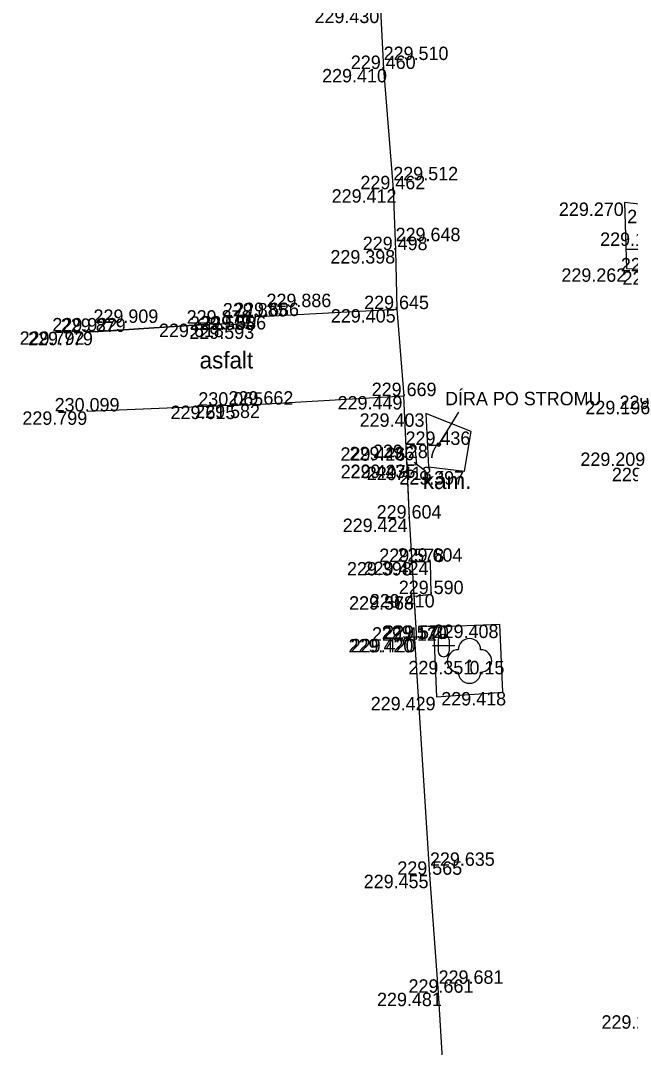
# Model space of a CAD drawing. Extents: x -599516 to -599132, y -1163668 to -1163119.
# Drawn here: x -599432.24 to -599418.59, y -1163487.52 to -1163464.54 of the extents above; entities that cross this region are included whole.
import ezdxf

# ---------------------------------------------------------------- set-up
doc = ezdxf.new("R2010")
doc.units = 0
for name, color, linetype in [('Bod-oznac1', 7, 'Continuous'), ('Bod-oznac2', 7, 'Continuous'), ('Bod-oznac3', 7, 'Continuous'), ('Bod-vyska1', 7, 'Continuous'), ('Bod-vyska2', 7, 'Continuous'), ('Bod-vyska3', 7, 'Continuous'), ('Z_cela-hrobu-dolni-linie', 7, 'Continuous'), ('Z_cela-hrobu-horni-linie', 7, 'Continuous'), ('Z_chodnik', 7, 'Continuous'), ('Z_komunikace', 7, 'Continuous'), ('Z_kultury-znacky', 7, 'Continuous'), ('Z_nove-stromy-prumer-kmene', 7, 'Continuous'), ('Z_popis-budov-povrchu', 7, 'Continuous'), ('Z_stromy-nove-vysazene', 7, 'Continuous'), ('Z_vol-lin-odkazova-cara', 7, 'Continuous'), ('Z_vol-txt-popis-objektu', 7, 'Continuous'), ('Z_vol-zn-podrobny-vyskovy-bod-geo', 7, 'Continuous'), ('Z_zpevnene-plochy', 7, 'Continuous')]:
    doc.layers.add(name, color=color, linetype=linetype)

msp = doc.modelspace()

# ---------------------------------------------------------------- linework, layer by layer
at = {"layer": 'Bod-oznac1'}
for p, q in [((-599424.117, -1163465.623), (-599424.117, -1163465.623)), ((-599423.901, -1163468.315), (-599423.901, -1163468.315)), ((-599418.725, -1163468.612), (-599418.725, -1163468.612)), ((-599423.849, -1163469.677), (-599423.849, -1163469.677)), ((-599418.68, -1163470.086), (-599418.68, -1163470.086)), ((-599423.818, -1163470.998), (-599423.818, -1163470.998)), ((-599427.788, -1163471.323), (-599427.788, -1163471.323)), ((-599427.004, -1163471.364), (-599427.004, -1163471.364)), ((-599426.98, -1163471.162), (-599426.98, -1163471.162)), ((-599426.738, -1163471.153), (-599426.738, -1163471.153)), ((-599430.8, -1163471.496), (-599430.8, -1163471.496)), ((-599430.609, -1163471.506), (-599430.609, -1163471.506)), ((-599423.666, -1163472.944), (-599423.666, -1163472.944)), ((-599427.529, -1163473.158), (-599427.529, -1163473.158)), ((-599426.864, -1163473.135), (-599426.864, -1163473.135)), ((-599430.75, -1163473.287), (-599430.75, -1163473.287)), ((-599423.174, -1163473.331), (-599423.174, -1163473.331)), ((-599422.157, -1163473.736), (-599422.157, -1163473.736)), ((-599423.612, -1163474.091), (-599423.612, -1163474.091)), ((-599423.41, -1163474.079), (-599423.41, -1163474.079)), ((-599422.883, -1163474.031), (-599422.883, -1163474.031)), ((-599423.594, -1163474.484), (-599423.594, -1163474.484)), ((-599423.377, -1163474.477), (-599423.377, -1163474.477)), ((-599423.115, -1163474.525), (-599423.115, -1163474.525)), ((-599422.305, -1163474.624), (-599422.305, -1163474.624)), ((-599423.539, -1163475.686), (-599423.539, -1163475.686)), ((-599423.478, -1163476.658), (-599423.478, -1163476.658)), ((-599423.071, -1163476.65), (-599423.071, -1163476.65)), ((-599423.431, -1163477.424), (-599423.431, -1163477.424)), ((-599423.416, -1163477.424), (-599423.416, -1163477.424)), ((-599423.05, -1163477.375), (-599423.05, -1163477.375)), ((-599422.998, -1163478.117), (-599422.998, -1163478.117)), ((-599421.518, -1163478.059), (-599421.518, -1163478.059)), ((-599423.422, -1163478.381), (-599423.422, -1163478.381)), ((-599423.372, -1163478.378), (-599423.372, -1163478.378)), ((-599422.196, -1163478.871), (-599422.196, -1163478.871)), ((-599421.449, -1163479.567), (-599421.449, -1163479.567)), ((-599422.935, -1163479.676), (-599422.935, -1163479.676)), ((-599423.081, -1163483.657), (-599423.081, -1163483.657)), ((-599422.887, -1163486.297), (-599422.887, -1163486.297))]:
    msp.add_line(p, q, dxfattribs=at)
at = {"layer": 'Bod-oznac2'}
for p, q in [((-599424.117, -1163465.623), (-599424.117, -1163465.623)), ((-599423.901, -1163468.315), (-599423.901, -1163468.315)), ((-599423.849, -1163469.677), (-599423.849, -1163469.677)), ((-599423.818, -1163470.998), (-599423.818, -1163470.998)), ((-599427.788, -1163471.323), (-599427.788, -1163471.323)), ((-599426.98, -1163471.162), (-599426.98, -1163471.162)), ((-599426.738, -1163471.153), (-599426.738, -1163471.153)), ((-599430.8, -1163471.496), (-599430.8, -1163471.496)), ((-599430.609, -1163471.506), (-599430.609, -1163471.506)), ((-599423.666, -1163472.944), (-599423.666, -1163472.944)), ((-599427.529, -1163473.158), (-599427.529, -1163473.158)), ((-599426.864, -1163473.135), (-599426.864, -1163473.135)), ((-599430.75, -1163473.287), (-599430.75, -1163473.287)), ((-599423.539, -1163475.686), (-599423.539, -1163475.686)), ((-599423.478, -1163476.658), (-599423.478, -1163476.658)), ((-599423.071, -1163476.65), (-599423.071, -1163476.65)), ((-599423.05, -1163477.375), (-599423.05, -1163477.375)), ((-599423.422, -1163478.381), (-599423.422, -1163478.381)), ((-599423.372, -1163478.378), (-599423.372, -1163478.378)), ((-599423.081, -1163483.657), (-599423.081, -1163483.657)), ((-599422.887, -1163486.297), (-599422.887, -1163486.297))]:
    msp.add_line(p, q, dxfattribs=at)
at = {"layer": 'Bod-oznac3'}
for p, q in [((-599424.117, -1163465.623), (-599424.117, -1163465.623)), ((-599423.901, -1163468.315), (-599423.901, -1163468.315)), ((-599423.849, -1163469.677), (-599423.849, -1163469.677)), ((-599426.738, -1163471.153), (-599426.738, -1163471.153)), ((-599430.609, -1163471.506), (-599430.609, -1163471.506)), ((-599423.081, -1163483.657), (-599423.081, -1163483.657)), ((-599422.887, -1163486.297), (-599422.887, -1163486.297))]:
    msp.add_line(p, q, dxfattribs=at)
at = {"layer": 'Z_cela-hrobu-dolni-linie'}
msp.add_line((-599423.594, -1163474.484), (-599423.612, -1163474.091), dxfattribs=at)
at = {"layer": 'Z_cela-hrobu-horni-linie'}
for p, q in [((-599423.666, -1163472.944), (-599426.864, -1163473.135)), ((-599427.529, -1163473.158), (-599430.75, -1163473.287))]:
    msp.add_line(p, q, dxfattribs=at)
for points in [[(-599424.367, -1163460.645), (-599424.184, -1163464.296), (-599424.184, -1163464.296), (-599424.117, -1163465.623), (-599424.117, -1163465.623), (-599423.901, -1163468.315), (-599423.901, -1163468.315), (-599423.849, -1163469.677), (-599423.849, -1163469.677), (-599423.818, -1163470.998)], [(-599426.98, -1163471.162), (-599426.738, -1163471.153), (-599426.738, -1163471.153), (-599423.818, -1163470.998)], [(-599427.788, -1163471.323), (-599430.609, -1163471.506), (-599430.609, -1163471.506), (-599430.8, -1163471.496)], [(-599425.568, -1163494.443), (-599422.431, -1163494.204), (-599422.469, -1163493.198), (-599422.242, -1163493.173), (-599422.29, -1163492.49), (-599422.523, -1163492.535), (-599422.653, -1163490.619), (-599422.653, -1163490.619), (-599422.693, -1163489.795), (-599422.693, -1163489.795), (-599422.734, -1163488.871), (-599422.887, -1163486.297), (-599422.887, -1163486.297), (-599423.081, -1163483.657), (-599423.081, -1163483.657), (-599423.422, -1163478.381), (-599423.372, -1163478.378), (-599423.539, -1163475.686), (-599423.666, -1163472.944)]]:
    msp.add_lwpolyline(points, dxfattribs=at)
at = {"layer": 'Z_chodnik'}
msp.add_line((-599426.738, -1163471.153), (-599423.818, -1163470.998), dxfattribs=at)
for points in [[(-599430.8, -1163471.496), (-599430.609, -1163471.506), (-599427.788, -1163471.323), (-599427.004, -1163471.364)], [(-599427.004, -1163471.364), (-599426.98, -1163471.162), (-599426.738, -1163471.153)], [(-599423.666, -1163472.944), (-599426.864, -1163473.135), (-599427.529, -1163473.158), (-599430.75, -1163473.287)]]:
    msp.add_lwpolyline(points, dxfattribs=at)
at = {"layer": 'Z_komunikace'}
for points in [[(-599425.261, -1163442.777), (-599425.138, -1163445.367), (-599425.059, -1163446.671), (-599424.994, -1163447.643), (-599424.93, -1163448.494), (-599424.899, -1163449.491), (-599424.745, -1163452.149), (-599424.673, -1163454.903), (-599424.472, -1163454.898), (-599424.291, -1163457.616), (-599424.478, -1163457.598), (-599424.464, -1163458.995), (-599424.402, -1163459.971), (-599424.367, -1163460.645), (-599424.184, -1163464.296), (-599424.117, -1163465.623), (-599423.901, -1163468.315), (-599423.849, -1163469.677), (-599423.818, -1163470.998), (-599423.666, -1163472.944)], [(-599418.68, -1163470.086), (-599417.52, -1163470.152), (-599417.34, -1163469.853), (-599417.302, -1163468.776), (-599418.725, -1163468.612), (-599418.68, -1163470.086)], [(-599422.469, -1163493.198), (-599422.242, -1163493.173), (-599422.29, -1163492.49), (-599422.523, -1163492.535), (-599422.653, -1163490.619), (-599422.207, -1163490.579), (-599422.288, -1163489.755), (-599422.693, -1163489.795), (-599422.734, -1163488.871), (-599422.887, -1163486.297), (-599423.081, -1163483.657), (-599423.422, -1163478.381), (-599423.372, -1163478.378), (-599423.431, -1163477.424), (-599423.05, -1163477.375), (-599423.071, -1163476.65), (-599423.478, -1163476.658), (-599423.539, -1163475.686), (-599423.594, -1163474.484), (-599423.377, -1163474.477), (-599423.41, -1163474.079), (-599423.612, -1163474.091), (-599423.666, -1163472.944)], [(-599423.115, -1163474.525), (-599422.305, -1163474.624), (-599422.157, -1163473.736), (-599423.174, -1163473.331), (-599423.115, -1163474.525)], [(-599421.449, -1163479.567), (-599421.518, -1163478.059), (-599422.998, -1163478.117), (-599422.935, -1163479.676), (-599421.449, -1163479.567)]]:
    msp.add_lwpolyline(points, dxfattribs=at)
at = {"layer": 'Z_kultury-znacky'}
for p, q in [((-599418.697, -1163469.653), (-599418.197, -1163469.653)), ((-599422.897, -1163478.402), (-599422.897, -1163478.652)), ((-599422.647, -1163478.402), (-599422.647, -1163478.652)), ((-599423.022, -1163478.527), (-599422.522, -1163478.527))]:
    msp.add_line(p, q, dxfattribs=at)
for centre, start, end in [((-599422.773, -1163478.402), 0, 180), ((-599422.773, -1163478.652), 180, 0)]:
    msp.add_arc(centre, 0.125, start, end, dxfattribs=at)
at = {"layer": 'Z_stromy-nove-vysazene'}
msp.add_circle((-599422.196, -1163478.871), 0.025, dxfattribs=at)
for centre, start, end in [((-599422.196, -1163478.621), 0, 180), ((-599422.446, -1163478.871), 90, 270), ((-599421.946, -1163478.871), 270, 90), ((-599422.196, -1163479.121), 180, 0)]:
    msp.add_arc(centre, 0.25, start, end, dxfattribs=at)
at = {"layer": 'Z_vol-lin-odkazova-cara'}
for p, q in [((-599422.883, -1163474.031), (-599422.433, -1163473.302)), ((-599423.434, -1163474.422), (-599423.177, -1163474.62))]:
    msp.add_line(p, q, dxfattribs=at)
at = {"layer": 'Z_vol-zn-podrobny-vyskovy-bod-geo'}
for radius in [0.0375, 0.0125]:
    msp.add_circle((-599422.883, -1163474.031), radius, dxfattribs=at)
at = {"layer": 'Z_zpevnene-plochy'}
msp.add_line((-599423.422, -1163478.381), (-599423.372, -1163478.378), dxfattribs=at)
msp.add_lwpolyline([(-599423.416, -1163477.424), (-599423.05, -1163477.375), (-599423.071, -1163476.65), (-599423.478, -1163476.658)], dxfattribs=at)

# ---------------------------------------------------------------- texts
at = {"layer": 'Bod-vyska1'}
for s, p in [('229.430', (-599425.664, -1163464.596)), ('229.410', (-599425.493, -1163465.923)), ('229.412', (-599425.279, -1163468.615)), ('229.270', (-599420.195, -1163468.912)), ('229.107', (-599418.668, -1163469.076)), ('229.141', (-599419.273, -1163469.583)), ('229.398', (-599425.308, -1163469.977)), ('229.082', (-599418.808, -1163470.153)), ('229.262', (-599420.139, -1163470.386)), ('229.119', (-599418.771, -1163470.452)), ('229.586', (-599428.197, -1163471.453)), ('229.405', (-599425.298, -1163471.298)), ('229.618', (-599429.143, -1163471.623)), ('229.593', (-599428.463, -1163471.664)), ('229.585', (-599428.45, -1163471.462)), ('229.792', (-599432.261, -1163471.796)), ('229.779', (-599432.072, -1163471.806)), ('229.449', (-599425.147, -1163473.244)), ('229.073', (-599418.839, -1163473.234)), ('229.615', (-599428.884, -1163473.458)), ('229.582', (-599428.334, -1163473.435)), ('229.196', (-599419.602, -1163473.35)), ('229.799', (-599432.199, -1163473.587)), ('229.403', (-599424.654, -1163473.631)), ('229.436', (-599423.627, -1163474.036)), ('229.426', (-599425.082, -1163474.391)), ('229.436', (-599424.88, -1163474.379)), ('229.287', (-599424.355, -1163474.331)), ('229.209', (-599419.714, -1163474.507)), ('229.427', (-599425.077, -1163474.784)), ('229.435', (-599424.858, -1163474.777)), ('229.413', (-599424.493, -1163474.825)), ('229.145', (-599419.01, -1163474.849)), ('229.397', (-599423.766, -1163474.924)), ('229.424', (-599425.032, -1163475.986)), ('229.398', (-599424.937, -1163476.958)), ('229.424', (-599424.564, -1163476.95)), ('229.368', (-599424.89, -1163477.724)), ('229.578', (-599424.888, -1163477.724)), ('229.410', (-599424.426, -1163477.675)), ('229.412', (-599424.376, -1163478.417)), ('229.408', (-599422.998, -1163478.359)), ('229.420', (-599424.902, -1163478.681)), ('229.420', (-599424.852, -1163478.678)), ('229.351', (-599423.562, -1163479.171)), ('229.418', (-599422.827, -1163479.867)), ('229.429', (-599424.405, -1163479.976)), ('229.455', (-599424.562, -1163483.957)), ('229.481', (-599424.265, -1163486.597)), ('229.284', (-599419.243, -1163487.102))]:
    msp.add_text(s, height=0.3, dxfattribs=at).set_placement(p)
at = {"layer": 'Bod-vyska2'}
for s, p in [('229.460', (-599424.851, -1163465.623)), ('229.462', (-599424.636, -1163468.315)), ('229.498', (-599424.584, -1163469.677)), ('229.885', (-599427.715, -1163471.162)), ('229.686', (-599427.462, -1163471.153)), ('229.645', (-599424.553, -1163470.998)), ('229.878', (-599428.524, -1163471.323)), ('229.922', (-599431.529, -1163471.496)), ('229.879', (-599431.339, -1163471.506)), ('229.669', (-599424.384, -1163472.944)), ('230.099', (-599431.477, -1163473.287)), ('230.065', (-599428.262, -1163473.158)), ('229.662', (-599427.588, -1163473.135)), ('229.604', (-599424.273, -1163475.686)), ('229.578', (-599424.214, -1163476.658)), ('229.604', (-599423.805, -1163476.65)), ('229.590', (-599423.778, -1163477.375)), ('229.570', (-599424.157, -1163478.381)), ('229.570', (-599424.107, -1163478.378)), ('229.565', (-599423.81, -1163483.657)), ('229.661', (-599423.559, -1163486.297))]:
    msp.add_text(s, height=0.3, dxfattribs=at).set_placement(p)
at = {"layer": 'Bod-vyska3'}
for s, p in [('229.510', (-599424.117, -1163465.423)), ('229.512', (-599423.901, -1163468.115)), ('229.648', (-599423.849, -1163469.477)), ('229.886', (-599426.738, -1163470.953)), ('229.909', (-599430.609, -1163471.306)), ('229.635', (-599423.081, -1163483.457)), ('229.681', (-599422.887, -1163486.097))]:
    msp.add_text(s, height=0.3, dxfattribs=at).set_placement(p)
at = {"layer": 'Z_nove-stromy-prumer-kmene'}
msp.add_text('0.15', height=0.3, dxfattribs=at).set_placement((-599422.196, -1163479.171))
at = {"layer": 'Z_popis-budov-povrchu'}
for s, p in [('asfalt', (-599428.234, -1163472.326)), ('kám.', (-599423.238, -1163475.025))]:
    msp.add_text(s, height=0.375, dxfattribs=at).set_placement(p)
at = {"layer": 'Z_vol-txt-popis-objektu'}
msp.add_text('DÍRA PO STROMU', height=0.3, dxfattribs=at).set_placement((-599422.742, -1163473.149))

doc.saveas('drawing.dxf')
